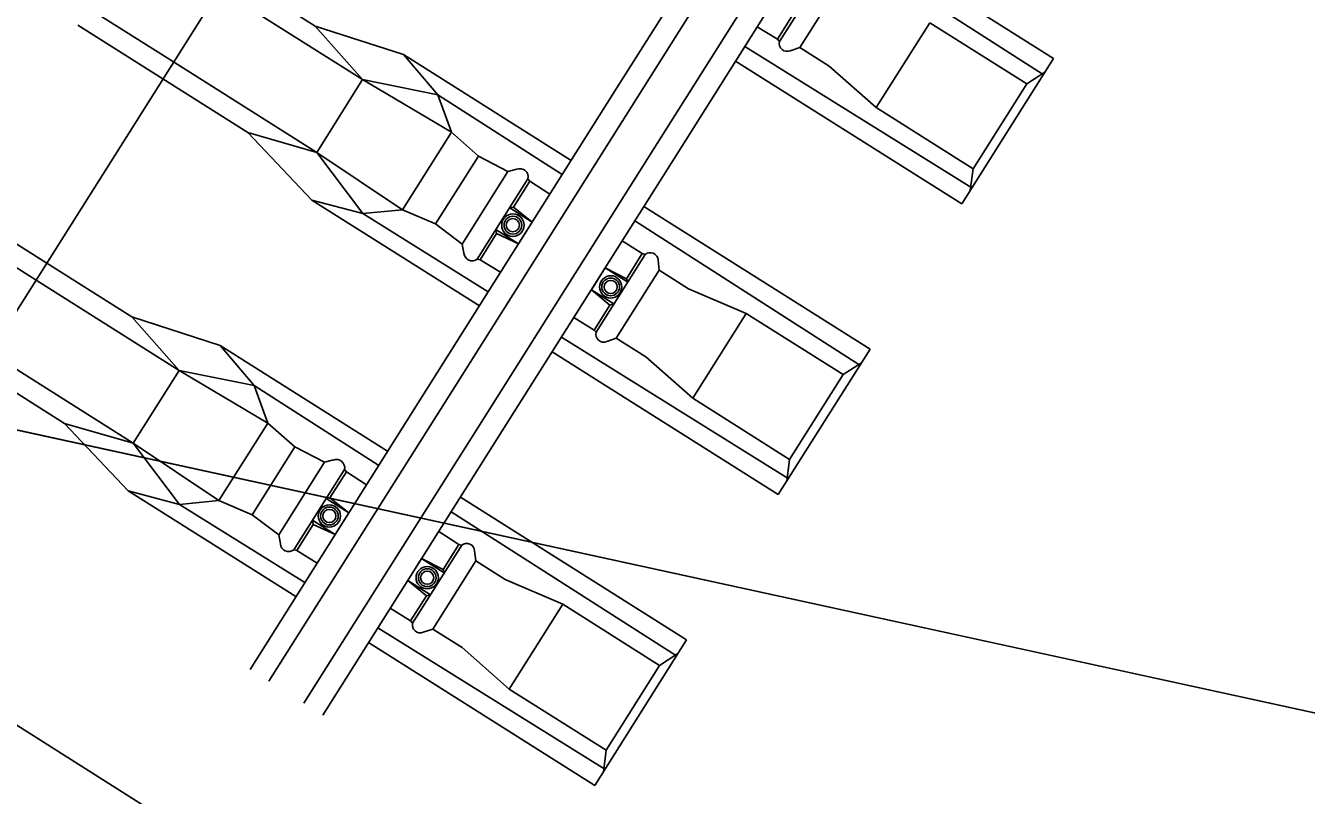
# Model space of a CAD drawing. Extents: x -746176 to -739709, y -1128407 to -1124482.
# Drawn here: x -743171.857 to -743169.622, y -1127095.098 to -1127093.755 of the extents above; entities that cross this region are included whole.
import ezdxf

# ---------------------------------------------------------------- set-up
doc = ezdxf.new("R2010")
doc.units = 0
for name, color, linetype in [('Hranice parcel', 7, 'Continuous'), ('KOL_ROST', 7, 'Continuous'), ('OSA', 7, 'Continuous'), ('PREJEZD_KCE', 7, 'Continuous'), ('Vrstva 53', 7, 'Continuous')]:
    doc.layers.add(name, color=color, linetype=linetype)

msp = doc.modelspace()

# ---------------------------------------------------------------- linework, layer by layer
at = {"layer": 'Hranice parcel'}
msp.add_lwpolyline([(-743159.64, -1127094.74), (-743160.17, -1127095.91), (-743166.78, -1127095.57), (-743176.42, -1127093.47), (-743180.17, -1127093.19), (-743180.08, -1127092.14)], dxfattribs=at)
at = {"layer": 'KOL_ROST'}
for p, q in [((-743170.8249, -1127093.8635), (-743170.5046, -1127093.3562)), ((-743170.7918, -1127093.8844), (-743170.4716, -1127093.3771)), ((-743170.731, -1127093.9228), (-743170.4107, -1127093.4155)), ((-743170.6979, -1127093.9437), (-743170.3776, -1127093.4364)), ((-743170.063, -1127093.8124), (-743170.4577, -1127093.5632)), ((-743170.0808, -1127093.8401), (-743170.4737, -1127093.5886)), ((-743171.5, -1127093.662), (-743171.3516, -1127093.7557)), ((-743171.2689, -1127093.8493), (-743171.5187, -1127093.6916)), ((-743171.7657, -1127093.7544), (-743171.6174, -1127093.8481)), ((-743171.1975, -1127093.8056), (-743171.3516, -1127093.7557)), ((-743171.2689, -1127093.8493), (-743171.3516, -1127093.7557)), ((-743170.5446, -1127093.7789), (-743170.58, -1127093.757)), ((-743170.3724, -1127093.8979), (-743170.279, -1127093.7499)), ((-743170.1098, -1127093.8567), (-743170.279, -1127093.7499)), ((-743171.1975, -1127093.8056), (-743171.1378, -1127093.8759)), ((-743170.905, -1127093.9903), (-743171.1975, -1127093.8056)), ((-743170.2057, -1127094.0379), (-743170.6017, -1127093.7914)), ((-743170.5058, -1127093.7933), (-743170.5225, -1127093.7988)), ((-743170.4544, -1127093.8255), (-743170.5058, -1127093.7933)), ((-743170.2231, -1127094.0661), (-743170.063, -1127093.8124)), ((-743170.2231, -1127094.0661), (-743170.6178, -1127093.8169)), ((-743170.3724, -1127093.8979), (-743170.4544, -1127093.8255)), ((-743171.4691, -1127093.9417), (-743171.6174, -1127093.8481)), ((-743171.2689, -1127093.8493), (-743171.3489, -1127093.9762)), ((-743171.2689, -1127093.8493), (-743171.114, -1127093.9412)), ((-743171.1378, -1127093.8759), (-743171.2689, -1127093.8493)), ((-743170.1098, -1127093.8567), (-743170.2033, -1127094.0047)), ((-743170.0779, -1127093.8361), (-743170.1098, -1127093.8567)), ((-743171.1452, -1127094.3708), (-743170.8249, -1127093.8635)), ((-743171.1378, -1127093.8759), (-743171.114, -1127093.9412)), ((-743170.9205, -1127094.0149), (-743171.1378, -1127093.8759)), ((-743171.1121, -1127094.3917), (-743170.7918, -1127093.8844)), ((-743170.2033, -1127094.0047), (-743170.3724, -1127093.8979)), ((-743171.0512, -1127094.4301), (-743170.7309, -1127093.9228)), ((-743171.3577, -1127094.0593), (-743171.4691, -1127093.9417)), ((-743171.3489, -1127093.9762), (-743171.4691, -1127093.9417)), ((-743171.1994, -1127094.0765), (-743171.114, -1127093.9412)), ((-743171.114, -1127093.9412), (-743171.0669, -1127093.9827)), ((-743171.0181, -1127094.451), (-743170.6979, -1127093.9437)), ((-743171.2686, -1127094.0831), (-743171.3489, -1127093.9762)), ((-743171.1416, -1127094.1011), (-743171.0669, -1127093.9827)), ((-743171.0669, -1127093.9827), (-743171.0153, -1127094.0097)), ((-743171.0153, -1127094.0097), (-743170.9996, -1127094.0056)), ((-743170.2082, -1127094.0424), (-743170.2033, -1127094.0047)), ((-743170.9419, -1127094.0489), (-743170.977, -1127094.0262)), ((-743172.0887, -1127094.0412), (-743171.8389, -1127094.1989)), ((-743171.8202, -1127094.1693), (-743171.9686, -1127094.0757)), ((-743171.3577, -1127094.0593), (-743171.2686, -1127094.0831)), ((-743171.0651, -1127094.244), (-743171.3577, -1127094.0593)), ((-743171.2686, -1127094.0831), (-743171.1994, -1127094.0765)), ((-743171.0058, -1127094.0719), (-743171.0122, -1127094.0727)), ((-743171.0122, -1127094.0727), (-743170.9727, -1127094.0977)), ((-743170.9727, -1127094.0977), (-743171.0058, -1127094.0719)), ((-743170.3832, -1127094.3197), (-743170.778, -1127094.0705)), ((-743171.0495, -1127094.2194), (-743171.2686, -1127094.0831)), ((-743171.1416, -1127094.1011), (-743171.0951, -1127094.1361)), ((-743170.9727, -1127094.0977), (-743170.9967, -1127094.1356)), ((-743170.401, -1127094.3474), (-743170.794, -1127094.0959)), ((-743171.035, -1127094.118), (-743171.0362, -1127094.1107)), ((-743170.9967, -1127094.1356), (-743171.0362, -1127094.1107)), ((-743170.9967, -1127094.1356), (-743171.035, -1127094.118)), ((-743171.0951, -1127094.1361), (-743171.092, -1127094.152)), ((-743170.7807, -1127094.1529), (-743170.8157, -1127094.1303)), ((-743171.8202, -1127094.1693), (-743171.6719, -1127094.263)), ((-743171.0282, -1127094.1855), (-743171.0637, -1127094.1635)), ((-743170.751, -1127094.1817), (-743170.7532, -1127094.1643)), ((-743170.751, -1127094.1817), (-743170.7532, -1127094.1643)), ((-743170.8457, -1127094.1778), (-743170.8696, -1127094.2158)), ((-743170.8062, -1127094.2027), (-743170.8457, -1127094.1778)), ((-743170.8457, -1127094.1778), (-743170.8082, -1127094.1966)), ((-743170.6999, -1127094.2144), (-743170.7511, -1127094.1818)), ((-743170.6999, -1127094.2144), (-743170.7511, -1127094.1818)), ((-743171.5891, -1127094.3566), (-743171.8389, -1127094.1989)), ((-743170.8082, -1127094.1966), (-743170.8062, -1127094.2027)), ((-743170.5992, -1127094.2573), (-743170.6999, -1127094.2144)), ((-743170.5992, -1127094.2573), (-743170.6999, -1127094.2144)), ((-743170.8696, -1127094.2158), (-743170.8302, -1127094.2407)), ((-743170.8696, -1127094.2158), (-743170.8373, -1127094.2428)), ((-743170.8373, -1127094.2428), (-743170.8302, -1127094.2407)), ((-743170.6926, -1127094.4052), (-743170.5992, -1127094.2573)), ((-743170.4301, -1127094.364), (-743170.5992, -1127094.2573)), ((-743171.5178, -1127094.313), (-743171.6719, -1127094.263)), ((-743171.5891, -1127094.3566), (-743171.6719, -1127094.263)), ((-743170.8649, -1127094.2862), (-743170.9003, -1127094.2643)), ((-743170.5259, -1127094.5452), (-743170.922, -1127094.2987)), ((-743170.8261, -1127094.3006), (-743170.8427, -1127094.3062)), ((-743170.7746, -1127094.3328), (-743170.8261, -1127094.3006)), ((-743171.5178, -1127094.313), (-743171.4581, -1127094.3832)), ((-743171.2252, -1127094.4977), (-743171.5178, -1127094.313)), ((-743170.5434, -1127094.5734), (-743170.9381, -1127094.3242)), ((-743170.5434, -1127094.5734), (-743170.3832, -1127094.3197)), ((-743170.6926, -1127094.4052), (-743170.7746, -1127094.3328)), ((-743170.3982, -1127094.3434), (-743170.4301, -1127094.364)), ((-743171.7893, -1127094.449), (-743171.9377, -1127094.3554)), ((-743171.5891, -1127094.3566), (-743171.6692, -1127094.4835)), ((-743171.5891, -1127094.3566), (-743171.4342, -1127094.4485)), ((-743171.4581, -1127094.3832), (-743171.5891, -1127094.3566)), ((-743171.4654, -1127094.8782), (-743171.1452, -1127094.3708)), ((-743170.4301, -1127094.364), (-743170.5235, -1127094.512)), ((-743171.4581, -1127094.3832), (-743171.4342, -1127094.4485)), ((-743171.2408, -1127094.5223), (-743171.4581, -1127094.3832)), ((-743171.4324, -1127094.899), (-743171.1121, -1127094.3917)), ((-743170.5235, -1127094.512), (-743170.6926, -1127094.4052)), ((-743171.3715, -1127094.9375), (-743171.0512, -1127094.4301)), ((-743171.6779, -1127094.5666), (-743171.7893, -1127094.449)), ((-743171.6692, -1127094.4835), (-743171.7893, -1127094.449)), ((-743171.5196, -1127094.5838), (-743171.4342, -1127094.4485)), ((-743171.4342, -1127094.4485), (-743171.3871, -1127094.49)), ((-743171.3384, -1127094.9583), (-743171.0181, -1127094.451)), ((-743171.5888, -1127094.5904), (-743171.6692, -1127094.4835)), ((-743171.4619, -1127094.6084), (-743171.3871, -1127094.49)), ((-743171.3871, -1127094.49), (-743171.3356, -1127094.517)), ((-743171.3356, -1127094.517), (-743171.3199, -1127094.5129)), ((-743170.5284, -1127094.5497), (-743170.5235, -1127094.512)), ((-743171.2622, -1127094.5562), (-743171.2973, -1127094.5335)), ((-743171.6779, -1127094.5666), (-743171.5888, -1127094.5904)), ((-743171.3854, -1127094.7513), (-743171.6779, -1127094.5666)), ((-743171.5888, -1127094.5904), (-743171.5196, -1127094.5838)), ((-743171.3698, -1127094.7267), (-743171.5888, -1127094.5904)), ((-743171.3261, -1127094.5792), (-743171.3325, -1127094.58)), ((-743171.3325, -1127094.58), (-743171.293, -1127094.605)), ((-743171.293, -1127094.605), (-743171.3261, -1127094.5792)), ((-743170.7035, -1127094.827), (-743171.0982, -1127094.5778)), ((-743171.4619, -1127094.6084), (-743171.4153, -1127094.6434)), ((-743171.3552, -1127094.6253), (-743171.3564, -1127094.618)), ((-743171.317, -1127094.6429), (-743171.3564, -1127094.618)), ((-743171.293, -1127094.605), (-743171.317, -1127094.6429)), ((-743170.7213, -1127094.8547), (-743171.1142, -1127094.6032)), ((-743171.317, -1127094.6429), (-743171.3552, -1127094.6253)), ((-743171.101, -1127094.6602), (-743171.136, -1127094.6376)), ((-743171.4153, -1127094.6434), (-743171.4123, -1127094.6593)), ((-743171.3484, -1127094.6928), (-743171.384, -1127094.6709)), ((-743171.1659, -1127094.6851), (-743171.1899, -1127094.7231)), ((-743171.1264, -1127094.71), (-743171.1659, -1127094.6851)), ((-743171.1659, -1127094.6851), (-743171.1284, -1127094.7039)), ((-743171.0713, -1127094.689), (-743171.0734, -1127094.6716)), ((-743171.0713, -1127094.689), (-743171.0734, -1127094.6716)), ((-743171.1284, -1127094.7039), (-743171.1264, -1127094.71)), ((-743171.0202, -1127094.7217), (-743171.0713, -1127094.6891)), ((-743171.0202, -1127094.7217), (-743171.0713, -1127094.6891)), ((-743171.1899, -1127094.7231), (-743171.1504, -1127094.748)), ((-743171.1899, -1127094.7231), (-743171.1575, -1127094.7501)), ((-743170.9195, -1127094.7646), (-743171.0202, -1127094.7217)), ((-743170.9195, -1127094.7646), (-743171.0202, -1127094.7217)), ((-743171.1575, -1127094.7501), (-743171.1504, -1127094.748)), ((-743171.1851, -1127094.7935), (-743171.2206, -1127094.7716)), ((-743171.0129, -1127094.9126), (-743170.9195, -1127094.7646)), ((-743170.7504, -1127094.8713), (-743170.9195, -1127094.7646)), ((-743170.8462, -1127095.0525), (-743171.2423, -1127094.806)), ((-743171.1463, -1127094.8079), (-743171.163, -1127094.8135)), ((-743171.0949, -1127094.8401), (-743171.1463, -1127094.8079)), ((-743170.8636, -1127095.0807), (-743171.2584, -1127094.8315)), ((-743171.0129, -1127094.9126), (-743171.0949, -1127094.8401)), ((-743170.8636, -1127095.0807), (-743170.7035, -1127094.827)), ((-743170.7184, -1127094.8507), (-743170.7504, -1127094.8713)), ((-743170.7504, -1127094.8713), (-743170.8438, -1127095.0193)), ((-743170.8438, -1127095.0193), (-743171.0129, -1127094.9126)), ((-743170.8487, -1127095.057), (-743170.8438, -1127095.0193))]:
    msp.add_line(p, q, dxfattribs=at)
for points in [[(-743172.0505, -1127093.5273), (-743172.0034, -1127093.5689), (-743171.8485, -1127093.6608), (-743171.5987, -1127093.8185)], [(-743170.4554, -1127093.6471), (-743170.5411, -1127093.7828)], [(-743170.5058, -1127093.7933), (-743170.4307, -1127093.6744)], [(-743170.5446, -1127093.7789), (-743170.5171, -1127093.7353)], [(-743170.5446, -1127093.7789), (-743170.5411, -1127093.7828)], [(-743171.1416, -1127094.1011), (-743171.1994, -1127094.0765), (-743171.3489, -1127093.9762), (-743171.5987, -1127093.8185)], [(-743171.0153, -1127094.0097), (-743171.0951, -1127094.1361)], [(-743171.0688, -1127094.1623), (-743170.9803, -1127094.0221)], [(-743170.977, -1127094.0262), (-743171.0058, -1127094.0719)], [(-743170.977, -1127094.0262), (-743170.9803, -1127094.0221)], [(-743171.035, -1127094.118), (-743171.0637, -1127094.1635)], [(-743171.0637, -1127094.1635), (-743171.0688, -1127094.1623)], [(-743170.7757, -1127094.1544), (-743170.8613, -1127094.2901)], [(-743170.8083, -1127094.1966), (-743170.7807, -1127094.1529)], [(-743170.7807, -1127094.1529), (-743170.7757, -1127094.1544)], [(-743170.7807, -1127094.1529), (-743170.7757, -1127094.1544)], [(-743170.8261, -1127094.3006), (-743170.751, -1127094.1817)], [(-743170.8649, -1127094.2862), (-743170.8374, -1127094.2427)], [(-743170.8649, -1127094.2862), (-743170.8613, -1127094.2901)], [(-743171.4619, -1127094.6084), (-743171.5196, -1127094.5838), (-743171.6692, -1127094.4835), (-743171.919, -1127094.3258)], [(-743171.3356, -1127094.517), (-743171.4153, -1127094.6434)], [(-743171.3891, -1127094.6697), (-743171.3005, -1127094.5295)], [(-743171.2973, -1127094.5335), (-743171.3261, -1127094.5792)], [(-743171.2973, -1127094.5335), (-743171.3005, -1127094.5295)], [(-743171.3552, -1127094.6253), (-743171.384, -1127094.6709)], [(-743171.0959, -1127094.6617), (-743171.1816, -1127094.7974)], [(-743171.1285, -1127094.7039), (-743171.101, -1127094.6602)], [(-743171.101, -1127094.6602), (-743171.0959, -1127094.6617)], [(-743171.101, -1127094.6602), (-743171.0959, -1127094.6617)], [(-743171.384, -1127094.6709), (-743171.3891, -1127094.6697)], [(-743171.1463, -1127094.8079), (-743171.0713, -1127094.689)], [(-743171.1851, -1127094.7935), (-743171.1576, -1127094.75)], [(-743171.1851, -1127094.7935), (-743171.1816, -1127094.7974)]]:
    msp.add_lwpolyline(points, dxfattribs=at)
for centre, radius in [((-743171.0066, -1127094.1032), 0.0195), ((-743171.0066, -1127094.1032), 0.0155), ((-743171.0066, -1127094.1032), 0.0115), ((-743170.8359, -1127094.211), 0.0195), ((-743170.8359, -1127094.211), 0.0155), ((-743170.8359, -1127094.211), 0.0115), ((-743171.3269, -1127094.6106), 0.0195), ((-743171.3269, -1127094.6106), 0.0155), ((-743171.3269, -1127094.6106), 0.0115), ((-743171.1561, -1127094.7183), 0.0195), ((-743171.1561, -1127094.7183), 0.0155), ((-743171.1561, -1127094.7183), 0.0115)]:
    msp.add_circle(centre, radius, dxfattribs=at)
for centre, radius, start, end in [((-743170.5279, -1127093.7863), 0.0137, 165.0758, 293.2978), ((-743170.9942, -1127094.0189), 0.0143, 346.7248, 112.2532), ((-743171.0777, -1127094.1512), 0.0143, 183.2195, 308.7478), ((-743170.7668, -1127094.1648), 0.0137, 2.1748, 130.3968), ((-743170.7668, -1127094.1648), 0.0137, 2.1748, 130.3968), ((-743170.8481, -1127094.2936), 0.0137, 165.0758, 293.2978), ((-743171.3145, -1127094.5262), 0.0143, 346.7248, 112.2532), ((-743171.398, -1127094.6585), 0.0143, 183.2195, 308.7478), ((-743171.0871, -1127094.6721), 0.0137, 2.1748, 130.3968), ((-743171.0871, -1127094.6721), 0.0137, 2.1748, 130.3968), ((-743171.1684, -1127094.8009), 0.0137, 165.0758, 293.2978)]:
    msp.add_arc(centre, radius, start, end, dxfattribs=at)
at = {"layer": 'OSA'}
msp.add_lwpolyline([(-743169.5301, -1127090.5416), (-743178.7118, -1127105.0859)], dxfattribs=at)
at = {"layer": 'PREJEZD_KCE'}
msp.add_line((-743171.5925, -1127095.1526), (-743172.1992, -1127094.7696), dxfattribs=at)
at = {"layer": 'Vrstva 53'}
msp.add_lwpolyline([(-743032.8, -1126884.17), (-743063.8, -1126932.98), (-743082.27, -1126962.07), (-743093.1, -1126978.92), (-743136.47, -1127047.12), (-743147.78, -1127068.8), (-743159.64, -1127094.74), (-743160.17, -1127095.91), (-743166.78, -1127095.57), (-743176.42, -1127093.47), (-743180.17, -1127093.19), (-743180.08, -1127092.14), (-743178.51, -1127091.81), (-743175.35, -1127091.16), (-743150.075, -1127051.72), (-743124.8, -1127012.28), (-743108.67, -1126985.4), (-743080.97, -1126930.41), (-743079.79, -1126928.05), (-743048.51, -1126865.51), (-743045.12, -1126860.39), (-743029.24, -1126857.99)], dxfattribs=at)

doc.saveas('drawing.dxf')
